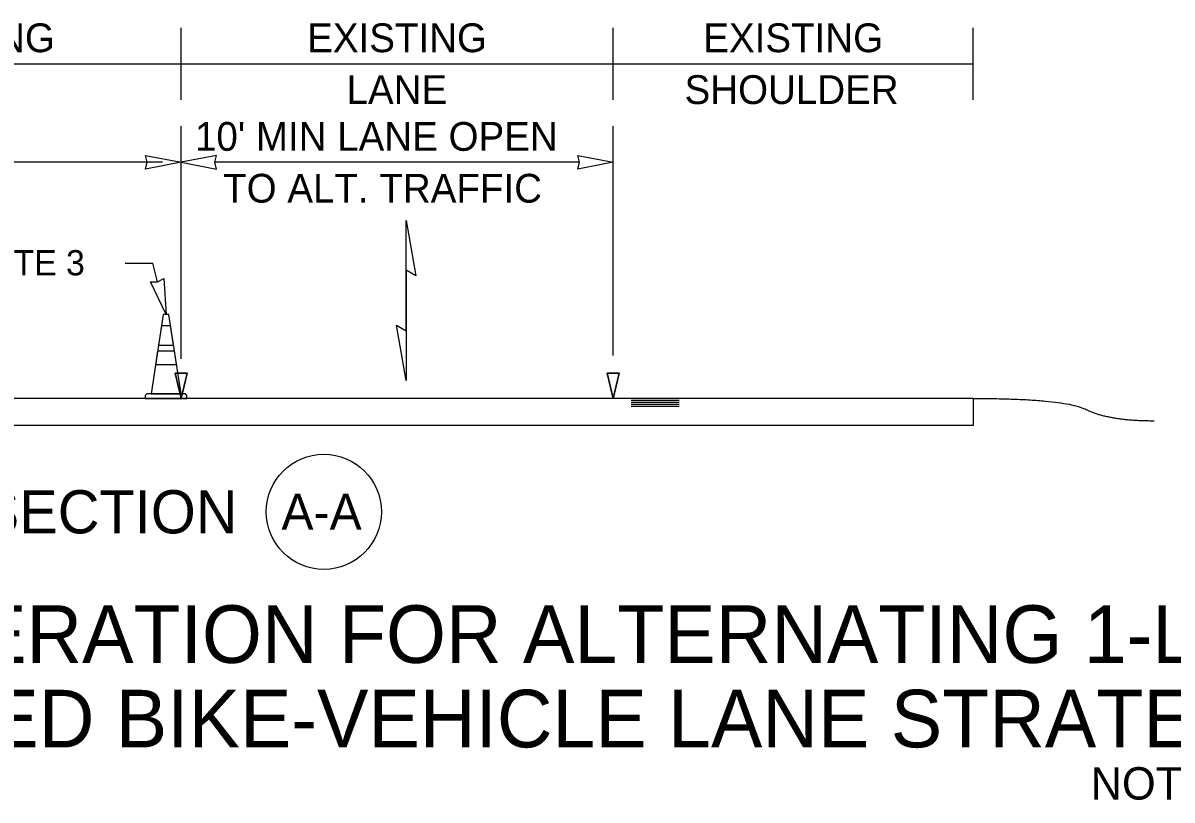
# Model space of a CAD drawing. Extents: x 99999.1 to 100095.7, y 99995 to 100010.7.
# Drawn here: x 100006.052 to 100009.243, y 100001.18 to 100003.339 of the extents above; entities that cross this region are included whole.
import ezdxf

# ---------------------------------------------------------------- set-up
doc = ezdxf.new("R2010")
doc.units = 0
for name, color, linetype in [('SH_DE_DetailHeading1Text', 7, 'Continuous'), ('TR_WZ_TrafficConeElev', 7, 'Continuous'), ('TR_WZ_WorkZoneDetails', 7, 'Continuous'), ('TR_WZ_WorkZoneTextCurrent', 7, 'Continuous')]:
    doc.layers.add(name, color=color, linetype=linetype)

msp = doc.modelspace()

# ---------------------------------------------------------------- linework, layer by layer
at = {"layer": 'TR_WZ_TrafficConeElev'}
for p, q in [((100006.4363, 100002.4976), (100006.428, 100002.4434)), ((100006.4616, 100002.4976), (100006.4363, 100002.4976)), ((100006.4699, 100002.4434), (100006.4616, 100002.4976)), ((100006.4255, 100002.4268), (100006.4197, 100002.3893)), ((100006.4724, 100002.4268), (100006.4255, 100002.4268)), ((100006.428, 100002.4434), (100006.4699, 100002.4434)), ((100006.4782, 100002.3893), (100006.4724, 100002.4268)), ((100006.4197, 100002.3893), (100006.4782, 100002.3893)), ((100006.3953, 100002.308), (100006.3911, 100002.3038)), ((100006.3911, 100002.3038), (100006.3911, 100002.2955)), ((100006.3911, 100002.2955), (100006.5068, 100002.2955)), ((100006.4073, 100002.308), (100006.3953, 100002.308)), ((100006.5068, 100002.3038), (100006.5026, 100002.308)), ((100006.5068, 100002.2955), (100006.5068, 100002.3038))]:
    msp.add_line(p, q, dxfattribs=at)
msp.add_lwpolyline([(100006.4073, 100002.308), (100006.4906, 100002.308), (100006.4568, 100002.5288), (100006.4411, 100002.5288)], close=True, dxfattribs=at)
msp.add_lwpolyline([(100006.4073, 100002.308), (100006.4906, 100002.308), (100006.4568, 100002.5288), (100006.4411, 100002.5288)], close=True, dxfattribs=at)
msp.add_lwpolyline([(100006.5026, 100002.308), (100006.4906, 100002.308), (100006.4073, 100002.308)], dxfattribs=at)
at = {"layer": 'TR_WZ_WorkZoneDetails'}
for p, q in [((100006.4907, 100003.1255), (100006.4907, 100003.3255)), ((100007.6907, 100003.1255), (100007.6907, 100003.3255)), ((100008.6907, 100003.1255), (100008.6907, 100003.3255)), ((100005.2907, 100003.2255), (100006.4907, 100003.2255)), ((100006.4907, 100003.2255), (100007.6907, 100003.2255)), ((100007.6907, 100003.2255), (100008.6907, 100003.2255)), ((100006.4907, 100002.4052), (100006.4907, 100003.0515)), ((100007.6907, 100002.4152), (100007.6907, 100003.0515)), ((100006.4387, 100002.9515), (100004.3844, 100002.9515)), ((100007.597, 100002.9515), (100006.5844, 100002.9515)), ((100006.3358, 100002.6715), (100006.412, 100002.6715)), ((100006.4255, 100002.6196), (100006.412, 100002.6715)), ((100007.1157, 100002.6519), (100007.1157, 100002.4831)), ((100007.1157, 100002.4831), (100007.1157, 100002.6519)), ((100008.6907, 100002.2954), (100004.2907, 100002.2954)), ((100007.8737, 100002.2898), (100007.7407, 100002.2898)), ((100008.6907, 100002.2954), (100008.6907, 100002.2204)), ((100007.8737, 100002.2842), (100007.7407, 100002.2842)), ((100007.8737, 100002.2785), (100007.7407, 100002.2785)), ((100007.8737, 100002.2733), (100007.7407, 100002.2733)), ((100008.6907, 100002.2204), (100004.2907, 100002.2204))]:
    msp.add_line(p, q, dxfattribs=at)
for points in [[(100006.4907, 100002.9515), (100006.3924, 100002.9322), (100006.397, 100002.9515), (100006.3924, 100002.9708)], [(100006.4907, 100002.9515), (100006.589, 100002.9322), (100006.5844, 100002.9515), (100006.589, 100002.9708)], [(100007.6907, 100002.9515), (100007.5924, 100002.9322), (100007.597, 100002.9515), (100007.5924, 100002.9708)], [(100007.1157, 100002.7895), (100007.1427, 100002.6363), (100007.1157, 100002.6519)], [(100006.449, 100002.5288), (100006.4057, 100002.6192), (100006.4255, 100002.6196), (100006.443, 100002.6288)], [(100007.1157, 100002.3454), (100007.0887, 100002.4987), (100007.1157, 100002.4831)], [(100006.4907, 100002.2954), (100006.474, 100002.3652), (100006.5074, 100002.3652)], [(100007.6907, 100002.2954), (100007.674, 100002.3652), (100007.7073, 100002.3652)]]:
    msp.add_lwpolyline(points, close=True, dxfattribs=at)
for points in [[(100006.5074, 100002.3652), (100006.474, 100002.3652), (100006.4907, 100002.2954), (100006.5074, 100002.3652)], [(100007.7073, 100002.3652), (100007.674, 100002.3652), (100007.6907, 100002.2954), (100007.7073, 100002.3652)]]:
    msp.add_lwpolyline(points, dxfattribs=at)
msp.add_circle((100006.8872, 100001.9805), 0.16, dxfattribs=at)
msp.add_open_spline([(100008.6907, 100002.2954), (100008.9419, 100002.2956), (100009.0674, 100002.2335), (100009.1928, 100002.2336)], degree=2, dxfattribs=at)

# ---------------------------------------------------------------- texts
at = {"layer": 'SH_DE_DetailHeading1Text'}
for s, height, p in [('PILOT CAR OPERATION FOR ALTERNATING 1-LANE, 2-WAY TRAFFIC: AFAD-CONTROLLED', 0.16, (100004.4207, 100001.5606)), ('SHARED BIKE-VEHICLE LANE STRATEGY (HIGHWAYS, 40 MPH OR LESS)', 0.16, (100005.3584, 100001.3259)), ('NOT TO SCALE', 0.09, (100009.0168, 100001.1809))]:
    msp.add_text(s, height=height, rotation=360, dxfattribs=at).set_placement(p)
at = {"layer": 'TR_WZ_WorkZoneDetails'}
for s, height, p in [('EXISTING', 0.08, (100005.6409, 100003.2575)), ('EXISTING', 0.08, (100006.8409, 100003.2575)), ('EXISTING', 0.08, (100007.9409, 100003.2575)), ('LANE', 0.08, (100006.9503, 100003.1135)), ('SHOULDER', 0.08, (100007.889, 100003.1135)), ('SECTION', 0.12, (100005.9342, 100001.9205)), ('A-A', 0.1, (100006.7694, 100001.9305))]:
    msp.add_text(s, height=height, rotation=360, dxfattribs=at).set_placement(p)
for s, p in [("10' MIN LANE OPEN", (100006.5294, 100002.9835)), ('TO ALT. TRAFFIC', (100006.6075, 100002.8395))]:
    msp.add_text(s, height=0.08, dxfattribs=at).set_placement(p)
at = {"layer": 'TR_WZ_WorkZoneTextCurrent'}
msp.add_text('SEE NOTE 3', height=0.07, dxfattribs=at).set_placement((100005.672, 100002.6375))

doc.saveas('drawing.dxf')
